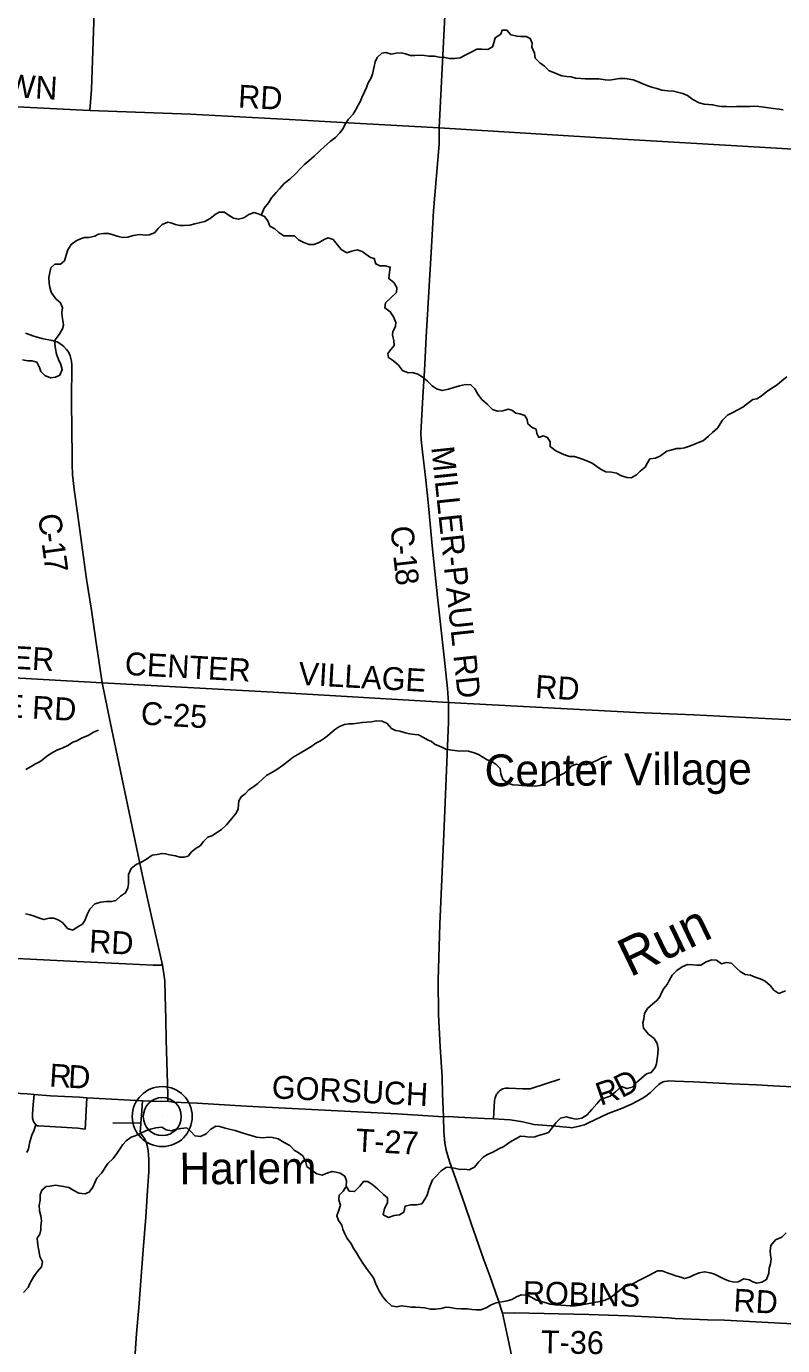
# Model space of a CAD drawing. Extents: x 114843 to 284848, y 317643 to 566895.
# Drawn here: x 249076 to 258990, y 453098 to 470384 of the extents above; entities that cross this region are included whole.
import ezdxf

# ---------------------------------------------------------------- set-up
doc = ezdxf.new("R2010")
doc.units = 0
for name, color, linetype in [('GM_X_County_Road', 7, 'Continuous'), ('GM_X_County_Road_Text', 7, 'Continuous'), ('GM_X_Minor_River', 7, 'Continuous'), ('GM_X_Minor_River_Text', 7, 'Continuous'), ('GM_X_Township_Road', 7, 'Continuous'), ('GM_X_Township_Road_Text', 7, 'Continuous'), ('GM_X_Unincorporated', 7, 'Continuous'), ('GM_X_Unincorporated_Location', 7, 'Continuous'), ('GM_X_Unincorporated_Text', 7, 'Continuous')]:
    doc.layers.add(name, color=color, linetype=linetype)

msp = doc.modelspace()

# ---------------------------------------------------------------- linework, layer by layer
at = {"layer": 'GM_X_County_Road'}
for points in [[(254488, 469053), (254565, 470610), (254634, 471852), (254582, 472876), (254516, 474368), (254480, 475236)], [(246749, 469458), (246947, 469442), (248256, 469364), (249907, 469282), (251226, 469232), (252682, 469154), (253298, 469119), (254488, 469053)], [(254612, 461526), (254599, 461707), (254555, 462119), (254467, 462903), (254394, 463577), (254356, 464009), (254335, 464235), (254307, 464476), (254269, 464808), (254250, 464967), (254247, 465055), (254272, 465532), (254295, 465872), (254317, 466317), (254387, 467497), (254415, 467969), (254488, 468840), (254488, 469053)], [(254488, 469053), (256892, 468904), (258537, 468809), (260162, 468713)], [(249702, 464320), (249679, 464506), (249677, 464649), (249677, 464764), (249674, 465086), (249670, 465488), (249671, 465940), (249667, 465998), (249651, 466066), (249631, 466111), (249601, 466150), (249566, 466190), (249529, 466222), (249479, 466251), (249415, 466266), (249279, 466294), (249172, 466323), (249063, 466363)], [(250486, 452732), (250522, 453258), (250550, 453596), (250607, 454354), (250641, 454780), (250660, 455064), (250681, 455377), (250681, 455535), (250671, 455655), (250658, 455718), (250645, 455767), (250620, 455814), (250586, 455865), (250577, 455878), (250570, 455906), (250571, 455938), (250575, 456011), (250589, 456176), (250600, 456306), (250854, 456297), (250932, 456299), (250929, 456384), (250911, 457104), (250904, 457377), (250895, 457681), (250892, 457879), (250863, 458084), (250676, 458896), (250577, 459356), (250176, 461270), (250071, 461781), (249982, 462368), (249929, 462735), (249865, 463139), (249800, 463619), (249751, 463974), (249703, 464315), (249702, 464320)], [(250071, 461781), (252311, 461661), (254612, 461526), (257067, 461393), (257828, 461364), (259019, 461303), (259508, 461275), (259779, 461255)], [(255497, 452674), (255401, 453138), (255318, 453525), (255260, 453696), (255151, 454010), (255075, 454222), (254908, 454698), (254827, 454930), (254700, 455290), (254624, 455511), (254578, 455659), (254563, 455753), (254557, 455802), (254550, 455900), (254545, 456096), (254531, 456399), (254525, 456617), (254503, 457013), (254480, 457437), (254474, 457887), (254496, 458620), (254550, 459799), (254609, 461264), (254612, 461526)], [(246052, 456570), (247610, 456477), (248164, 456449), (248419, 456437), (248640, 456420), (249088, 456395), (249179, 456388), (249391, 456372), (249579, 456361), (249772, 456352), (249869, 456345), (250600, 456306)]]:
    msp.add_lwpolyline(points, dxfattribs=at)
at = {"layer": 'GM_X_Minor_River'}
for points in [[(252158, 467910), (252164, 467929), (252195, 468002), (252250, 468071), (252290, 468139), (252349, 468206), (252396, 468257), (252456, 468325), (252529, 468382), (252612, 468461), (252659, 468512), (252725, 468577), (252780, 468624), (252850, 468683), (252921, 468750), (252986, 468808), (253057, 468877), (253129, 468926), (253184, 468989), (253231, 469044), (253251, 469096), (253300, 469167), (253359, 469235), (253393, 469286), (253424, 469350), (253455, 469403), (253475, 469453), (253508, 469528), (253535, 469584), (253559, 469645), (253590, 469703), (253613, 469759), (253636, 469860), (253649, 469918), (253675, 469977), (253738, 470031), (253790, 470042), (253858, 470021), (253922, 470031), (253994, 470036), (254046, 470025), (254112, 470004), (254168, 470002), (254240, 470007), (254296, 470002), (254351, 469994), (254425, 469995), (254487, 469982), (254559, 469978), (254625, 469965), (254695, 469962), (254765, 469973), (254838, 470010), (254906, 470047), (254981, 470085), (255049, 470086), (255127, 470081), (255189, 470114), (255204, 470170), (255222, 470236), (255295, 470283), (255315, 470336), (255375, 470334), (255427, 470275), (255509, 470254), (255560, 470250), (255629, 470253), (255682, 470226), (255706, 470164), (255701, 470110), (255736, 470034), (255747, 469968), (255809, 469906), (255868, 469863), (255931, 469802), (255989, 469778), (256039, 469759), (256095, 469735), (256159, 469728), (256217, 469725), (256274, 469707), (256344, 469702), (256400, 469697), (256458, 469695), (256512, 469698), (256582, 469697), (256662, 469684), (256716, 469680), (256774, 469689), (256852, 469700), (256928, 469701), (256980, 469691), (257030, 469682), (257088, 469662), (257150, 469637), (257223, 469606), (257287, 469584), (257341, 469569), (257405, 469550), (257485, 469541), (257561, 469533)], [(257561, 469533), (257628, 469518), (257680, 469503), (257742, 469477), (257815, 469426), (257897, 469383), (257963, 469366), (258019, 469360), (258073, 469357), (258132, 469341), (258184, 469336), (258260, 469333), (258320, 469331), (258384, 469334), (258512, 469336), (258568, 469334), (258626, 469337), (258680, 469336), (258744, 469326), (258804, 469317), (258870, 469308), (258944, 469298), (258998, 469289)], [(250266, 467633), (250336, 467618), (250408, 467623), (250475, 467644), (250565, 467655), (250633, 467650), (250687, 467652), (250755, 467679), (250802, 467736), (250858, 467790), (250929, 467819), (250982, 467806), (251032, 467786), (251090, 467773), (251144, 467774), (251220, 467780), (251284, 467797), (251361, 467816), (251415, 467829), (251487, 467866), (251552, 467918), (251604, 467949), (251672, 467950), (251722, 467916), (251793, 467871), (251859, 467858), (251927, 467875), (251992, 467921), (252062, 467944), (252130, 467923), (252199, 467892), (252243, 467834), (252268, 467768), (252332, 467733), (252387, 467685), (252451, 467638), (252521, 467641), (252591, 467640), (252644, 467588), (252712, 467551), (252785, 467525), (252845, 467528), (252914, 467551), (252978, 467590), (253032, 467612), (253096, 467593), (253149, 467528), (253205, 467462), (253276, 467415), (253344, 467438), (253413, 467456), (253478, 467435), (253528, 467400), (253586, 467356), (253637, 467341), (253659, 467271), (253712, 467247), (253780, 467246), (253846, 467231), (253837, 467163), (253826, 467080), (253894, 467027), (253933, 466963), (253928, 466895), (253856, 466826), (253785, 466763), (253776, 466695), (253847, 466644), (253887, 466576), (253920, 466502), (253917, 466452), (253879, 466387), (253878, 466337), (253895, 466267), (253896, 466203), (253854, 466149), (253815, 466098), (253823, 466044), (253888, 466003), (253954, 465943), (254007, 465874), (254080, 465844), (254136, 465849), (254206, 465828), (254264, 465790), (254329, 465739), (254398, 465674), (254452, 465634), (254528, 465615), (254610, 465630), (254680, 465653), (254754, 465672), (254831, 465691), (254903, 465685), (254956, 465636), (254993, 465566), (255049, 465497), (255116, 465433), (255185, 465364), (255251, 465340), (255321, 465347)], [(249026, 466016), (249096, 466003), (249146, 466000), (249214, 465984), (249249, 465915), (249266, 465861), (249320, 465809), (249391, 465780), (249460, 465787), (249516, 465813), (249545, 465888), (249529, 465954), (249496, 466018), (249473, 466089), (249460, 466157), (249450, 466223), (249455, 466276), (249506, 466348), (249549, 466419), (249563, 466469), (249556, 466531), (249547, 466581), (249543, 466637), (249548, 466698), (249525, 466763), (249463, 466815), (249404, 466892), (249385, 466964), (249377, 467018), (249372, 467092), (249385, 467159), (249398, 467219), (249450, 467270), (249524, 467268), (249577, 467313), (249598, 467387), (249618, 467454), (249665, 467527), (249728, 467575), (249784, 467602), (249840, 467617), (249896, 467619), (249972, 467636), (250023, 467663), (250089, 467672), (250151, 467670), (250215, 467651), (250266, 467633)], [(255321, 465347), (255391, 465370), (255441, 465353), (255491, 465317), (255544, 465306), (255610, 465286), (255640, 465233), (255651, 465177), (255706, 465127), (255758, 465106), (255767, 465050), (255793, 464998), (255853, 465018), (255907, 464999), (255944, 464941), (255942, 464877), (256017, 464822), (256093, 464787), (256144, 464765), (256196, 464750), (256260, 464746), (256316, 464731), (256380, 464710), (256431, 464686), (256493, 464659), (256553, 464619), (256610, 464578), (256674, 464547), (256746, 464541), (256812, 464530), (256879, 464495), (256949, 464471), (257003, 464468), (257073, 464507), (257124, 464556), (257187, 464610), (257217, 464663), (257250, 464719), (257322, 464728), (257390, 464757), (257471, 464820), (257525, 464829), (257601, 464854), (257655, 464854), (257706, 464861), (257782, 464886), (257856, 464919), (257951, 464958), (258019, 465015), (258072, 465063), (258143, 465124), (258173, 465175), (258200, 465225), (258268, 465288), (258339, 465323), (258393, 465354), (258468, 465395), (258530, 465441), (258599, 465494), (258653, 465505), (258709, 465540), (258778, 465594), (258847, 465643), (258919, 465686), (258986, 465745), (259044, 465792)], [(249554, 458636), (249617, 458562), (249687, 458541), (249741, 458582), (249810, 458622), (249848, 458675), (249873, 458745), (249910, 458816), (249973, 458885), (250051, 458908), (250121, 458915), (250195, 458919), (250251, 458932), (250312, 458985), (250376, 459030), (250405, 459098), (250416, 459148), (250416, 459203), (250413, 459271), (250452, 459349), (250515, 459400), (250575, 459427), (250649, 459470), (250724, 459525), (250790, 459532), (250850, 459548), (250902, 459543), (250954, 459529), (251032, 459516), (251088, 459499), (251144, 459497), (251196, 459512), (251243, 459567), (251301, 459615), (251355, 459648), (251398, 459703), (251455, 459758), (251507, 459776), (251582, 459825), (251634, 459862), (251701, 459923), (251768, 460006), (251828, 460076), (251851, 460131), (251856, 460187), (251860, 460237), (251891, 460288), (251945, 460330), (251992, 460381), (252058, 460426), (252109, 460462), (252174, 460525), (252230, 460574), (252292, 460607), (252361, 460648), (252436, 460701), (252508, 460756), (252573, 460810), (252637, 460843), (252688, 460874), (252752, 460913), (252820, 460954), (252873, 460990), (252931, 461023), (252996, 461068), (253050, 461108), (253117, 461167), (253181, 461210), (253248, 461235), (253304, 461244), (253358, 461246), (253422, 461255), (253478, 461262), (253538, 461266), (253596, 461271), (253670, 461284), (253740, 461279), (253806, 461251), (253865, 461186), (253915, 461156), (253971, 461147), (254041, 461128), (254104, 461116), (254168, 461107), (254218, 461101), (254284, 461066), (254336, 461037), (254387, 461013), (254437, 460974), (254513, 460944), (254574, 460915), (254624, 460905), (254692, 460896), (254756, 460889), (254812, 460892), (254872, 460886), (254946, 460863), (255005, 460842), (255059, 460810), (255115, 460775), (255174, 460751)], [(249198, 460721), (249266, 460757), (249339, 460816), (249395, 460855), (249474, 460900), (249546, 460925), (249629, 460966), (249687, 461007), (249739, 461023), (249808, 461060), (249888, 461091), (249956, 461136), (250021, 461163)], [(249071, 460645), (249141, 460684), (249198, 460721)], [(255174, 460751), (255230, 460716), (255287, 460660), (255297, 460592), (255324, 460514), (255389, 460469), (255453, 460444), (255527, 460440), (255577, 460439), (255639, 460432), (255735, 460427), (255811, 460436), (255879, 460468), (255956, 460511), (256024, 460546), (256076, 460571), (256127, 460600), (256179, 460636), (256220, 460689), (256284, 460718), (256334, 460708), (256418, 460713), (256488, 460738), (256553, 460765), (256621, 460801), (256685, 460820)], [(249063, 458754), (249125, 458741), (249179, 458724), (249250, 458698), (249306, 458681), (249376, 458698), (249437, 458700), (249504, 458673), (249554, 458636)], [(255919, 455892), (255969, 455953), (256016, 456019), (256077, 456078), (256157, 456095), (256217, 456080), (256283, 456067), (256357, 456077), (256429, 456122), (256488, 456193), (256553, 456264), (256600, 456319), (256652, 456339), (256728, 456368), (256801, 456425), (256878, 456492), (256949, 456465), (257018, 456486), (257080, 456551), (257141, 456601), (257204, 456660), (257268, 456675), (257319, 456742), (257335, 456792), (257346, 456856), (257353, 456918), (257357, 456989), (257346, 457057), (257307, 457120), (257230, 457180), (257165, 457259), (257157, 457325), (257170, 457375), (257179, 457448), (257221, 457514), (257288, 457575), (257343, 457618), (257379, 457668), (257402, 457719), (257434, 457775), (257475, 457830), (257504, 457882), (257544, 457951), (257605, 458014), (257674, 458063), (257744, 458090), (257814, 458086), (257866, 458081), (257920, 458081), (257989, 458128), (258061, 458153), (258123, 458148), (258190, 458101), (258252, 458117), (258318, 458110), (258382, 458047), (258433, 457999), (258501, 457960), (258569, 457952), (258630, 457927), (258710, 457900), (258762, 457874), (258825, 457817), (258876, 457755), (258942, 457712), (259028, 457747)], [(250261, 455616), (250298, 455667), (250340, 455731), (250383, 455782), (250450, 455827), (250502, 455846), (250576, 455880), (250653, 455915), (250705, 455936), (250775, 455953), (250851, 455958), (250907, 455926), (250977, 455913), (251033, 455930), (251103, 455941), (251181, 455951), (251232, 455904), (251284, 455848), (251358, 455839), (251432, 455872), (251495, 455933), (251561, 455972), (251613, 455968), (251681, 455947), (251735, 455932), (251813, 455918), (251868, 455899), (251920, 455882), (251974, 455864), (252024, 455851), (252094, 455829), (252174, 455822), (252252, 455829), (252302, 455826), (252379, 455806), (252457, 455759), (252528, 455722), (252588, 455660), (252641, 455629), (252699, 455586), (252734, 455516), (252753, 455446), (252821, 455392), (252884, 455347), (252952, 455332), (253030, 455363), (253085, 455379), (253136, 455372), (253188, 455358), (253250, 455317), (253271, 455255), (253270, 455189), (253308, 455123), (253378, 455116), (253446, 455185), (253495, 455250), (253553, 455246), (253623, 455201), (253682, 455149), (253759, 455078), (253809, 455035), (253810, 454970), (253769, 454894), (253754, 454813), (253824, 454778), (253898, 454803), (253968, 454810), (254024, 454847), (254041, 454925), (254116, 454942), (254190, 454941), (254260, 454955), (254302, 455016), (254331, 455071), (254352, 455147), (254375, 455205), (254399, 455272), (254450, 455316), (254515, 455387), (254583, 455434), (254633, 455431), (254689, 455421), (254763, 455404), (254817, 455411), (254883, 455403), (254951, 455438), (255002, 455503), (255065, 455566), (255123, 455603), (255190, 455633), (255268, 455674), (255336, 455707), (255413, 455764), (255482, 455805), (255556, 455840), (255616, 455839), (255672, 455831), (255740, 455832), (255792, 455849), (255868, 455873), (255919, 455892)], [(249038, 453792), (249101, 453859), (249128, 453922), (249173, 454002), (249217, 454065), (249276, 454132), (249287, 454196), (249254, 454264), (249246, 454324), (249233, 454386), (249220, 454452), (249218, 454506), (249253, 454560), (249264, 454615), (249268, 454665), (249275, 454735), (249266, 454797), (249250, 454863), (249243, 454933), (249256, 455002), (249257, 455072), (249280, 455136), (249334, 455181), (249388, 455186), (249458, 455198), (249510, 455193), (249564, 455183), (249634, 455168), (249698, 455129), (249763, 455094), (249841, 455088), (249901, 455109), (249946, 455174), (249979, 455242), (249999, 455293), (250060, 455359), (250146, 455485), (250212, 455550), (250261, 455616)], [(253275, 455180), (253260, 455171), (253230, 455120), (253175, 455068), (253174, 455007), (253193, 454936), (253173, 454871), (253146, 454799), (253169, 454739), (253210, 454675), (253226, 454623), (253247, 454569), (253283, 454503), (253330, 454440), (253371, 454368), (253402, 454312), (253434, 454261), (253479, 454193), (253536, 454109), (253589, 454038), (253625, 453984), (253654, 453914), (253679, 453858), (253705, 453807), (253750, 453737), (253791, 453685), (253862, 453618), (253928, 453607), (253994, 453619), (254062, 453610), (254124, 453603), (254176, 453601), (254242, 453598), (254298, 453591), (254372, 453575), (254440, 453574), (254512, 453583), (254578, 453602), (254628, 453598), (254702, 453585), (254774, 453578), (254856, 453579), (254918, 453573), (254972, 453568), (255036, 453565), (255102, 453592), (255169, 453630), (255237, 453659), (255309, 453670), (255379, 453683), (255439, 453704), (255500, 453736), (255562, 453763), (255646, 453760), (255704, 453727), (255755, 453697), (255813, 453678), (255891, 453658), (255945, 453641), (256011, 453630), (256081, 453626), (256147, 453623), (256203, 453620), (256269, 453619), (256335, 453627), (256401, 453640), (256477, 453655), (256541, 453666), (256597, 453674), (256666, 453695), (256728, 453722), (256782, 453765), (256855, 453826), (256912, 453866), (256974, 453885), (257050, 453920), (257115, 453957), (257183, 453992), (257237, 454016), (257294, 454045), (257350, 454076), (257412, 454076), (257478, 454051), (257541, 454028), (257591, 454014), (257655, 453995), (257705, 453977), (257771, 453994), (257823, 454021), (257894, 454052), (257966, 454066), (258040, 454051), (258096, 454036), (258151, 454008), (258219, 453973), (258279, 453948), (258356, 453928), (258407, 453935), (258481, 453972), (258551, 453959), (258601, 453933)], [(258601, 453933), (258654, 453918), (258719, 453930), (258777, 453963), (258808, 454046), (258815, 454112), (258831, 454170), (258840, 454230), (258831, 454284), (258825, 454337), (258836, 454409), (258897, 454482), (258981, 454517), (259038, 454575)]]:
    msp.add_lwpolyline(points, dxfattribs=at)
at = {"layer": 'GM_X_Township_Road'}
msp.add_line((250211, 456019), (250575, 456011), dxfattribs=at)
for points in [[(249907, 469282), (249929, 469557), (249962, 470443), (249999, 471441)], [(246299, 461993), (246314, 461992), (246370, 461989), (248293, 461883), (250071, 461781)], [(248330, 458200), (249737, 458133), (250380, 458102), (250739, 458084), (250863, 458084)], [(255202, 456069), (255215, 456308), (255217, 456326), (255221, 456344), (255225, 456359), (255234, 456378), (255241, 456391), (255252, 456406), (255266, 456422), (255280, 456435), (255292, 456443), (255307, 456453), (255324, 456461), (255341, 456467), (255359, 456471), (255380, 456473), (255402, 456473), (255586, 456463), (255641, 456461), (255680, 456463), (255693, 456466), (256068, 456590)], [(255958, 455976), (255969, 455976), (256204, 455954), (256225, 455952), (256325, 455971), (256392, 455991), (256447, 456017), (256704, 456137), (256876, 456204), (257008, 456263), (257149, 456337), (257196, 456367), (257258, 456414), (257325, 456478), (257366, 456518), (257400, 456541), (257426, 456553), (257442, 456559), (257477, 456565), (257494, 456566), (257581, 456564), (257696, 456560), (257821, 456556), (258327, 456528), (258647, 456514), (258867, 456503), (259119, 456487)], [(249179, 456388), (249165, 456254), (249156, 456134), (249158, 456079), (249168, 456036), (249202, 455989), (249222, 455979), (249241, 455978), (249753, 455948), (249848, 455935)], [(249848, 455935), (249851, 456010), (249869, 456345)], [(250932, 456299), (251001, 456289), (251314, 456274), (251958, 456234), (253415, 456162), (253936, 456136), (254545, 456096)], [(254545, 456096), (254606, 456100), (254735, 456091), (255083, 456075), (255202, 456069), (255417, 456057), (255585, 456029), (255727, 455995), (255958, 455976)], [(249084, 455630), (249104, 455678), (249120, 455770), (249147, 455856), (249172, 455914), (249202, 455989)], [(255318, 453525), (255470, 453526), (256448, 453506), (256967, 453489), (257496, 453462), (257580, 453455), (258004, 453435), (258228, 453431), (259375, 453368)]]:
    msp.add_lwpolyline(points, dxfattribs=at)
at = {"layer": 'GM_X_Unincorporated'}
for radius in [393, 249]:
    msp.add_circle((250858, 456099), radius, dxfattribs=at)
at = {"layer": 'GM_X_Unincorporated_Location'}
msp.add_line((250858, 456099), (250858, 456099), dxfattribs=at)

# ---------------------------------------------------------------- texts
at = {"layer": 'GM_X_County_Road_Text'}
for s, height, rotation, p in [('WOODTOWN', 300, 356.706, (246962, 469567)), ('RD', 300, 356.9626, (251847, 469321)), ('MILLER-PAUL RD', 300.01, 276.0856, (254383, 464869)), ('C', 300, 277.0145, (249229, 463984)), ('C', 300, 274.9325, (253850, 463828)), ('-', 300, 277.6722, (249260, 463736)), ('1', 300, 277.7465, (249276, 463613)), ('7', 300, 277.7618, (249301, 463430)), ('-', 300, 275.8449, (253872, 463577)), ('1', 300, 276.3642, (253885, 463451)), ('8', 300, 276.6741, (253905, 463266)), ('CENTER', 300, 356.8833, (250361, 461887)), ('VILLAGE', 300, 356.7701, (252637, 461758)), ('RD', 300, 356.471, (255741, 461587)), ('C-25', 300, 356.6473, (250570, 461237)), ('R', 300, 356.4354, (249371, 456494)), ('D', 300, 356.6356, (249618, 456478))]:
    msp.add_text(s, height=height, rotation=rotation, dxfattribs=at).set_placement(p)
at = {"layer": 'GM_X_Minor_River_Text'}
msp.add_text('Run', height=499.9, rotation=25.6912, dxfattribs=at).set_placement((256991, 457921))
at = {"layer": 'GM_X_Township_Road_Text'}
for s, rotation, p in [('CENTER', 356.707, (247787, 462031)), ('VILLAGE RD', 356.7388, (247364, 461416)), ('RD', 356.9624, (249894, 458249)), ('GORSUCH', 357.108, (252288, 456339)), ('R', 18.7755, (256603, 456239)), ('D', 27.1117, (256879, 456336)), ('T-27', 356.9479, (253386, 455643)), ('ROBINS', 358.5439, (255582, 453644)), ('RD', 356.9626, (258341, 453545)), ('T-36', 359.0276, (255820, 452998))]:
    msp.add_text(s, height=300, rotation=rotation, dxfattribs=at).set_placement(p)
at = {"layer": 'GM_X_Unincorporated_Text'}
for s, height, rotation, p in [('Center Village', 417.01, 0.4159, (255085, 460426)), ('Harlem', 417, 0.4156, (251084, 455209))]:
    msp.add_text(s, height=height, rotation=rotation, dxfattribs=at).set_placement(p)

doc.saveas('drawing.dxf')
